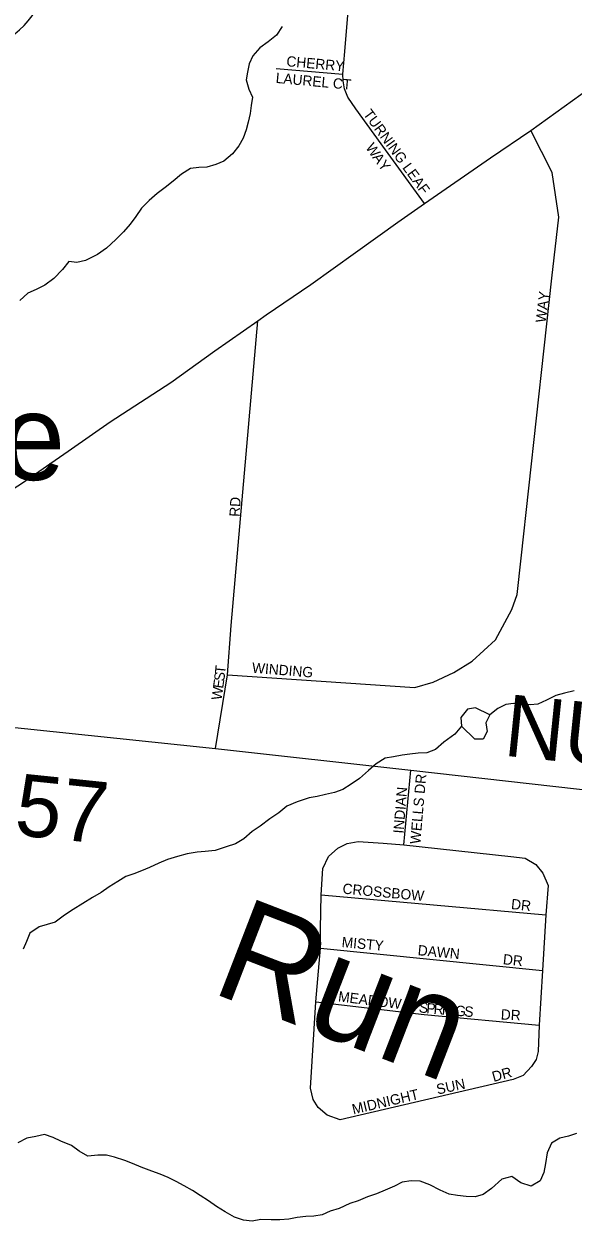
# Model space of a CAD drawing. Extents: x 0 to 1064, y 0 to 440.
# Drawn here: x 232.81 to 240.89, y 124.33 to 141.96 of the extents above; entities that cross this region are included whole.
import ezdxf

# ---------------------------------------------------------------- set-up
doc = ezdxf.new("R2010")
doc.units = 0
for name, color, linetype in [('GM_X_Minor_River', 7, 'Continuous'), ('GM_X_Minor_River_Text', 7, 'Continuous'), ('GM_X_State_Shield', 7, 'Continuous'), ('GM_X_Township_Road', 7, 'Continuous'), ('GM_X_Township_Road_Text', 7, 'Continuous'), ('GM_X_Township_Subdivision', 7, 'Continuous'), ('GM_X_Township_Subdivision_Text', 7, 'Continuous'), ('GM_X_Unincorporated_Text', 7, 'Continuous'), ('GM_X_US_Route', 7, 'Continuous')]:
    doc.layers.add(name, color=color, linetype=linetype)

msp = doc.modelspace()

# ---------------------------------------------------------------- linework, layer by layer
at = {"layer": 'GM_X_Minor_River'}
for points in [[(236.607, 141.922), (236.526, 141.796), (236.403, 141.695), (236.28, 141.606), (236.174, 141.492), (236.124, 141.371), (236.097, 141.25), (236.077, 141.135), (236.118, 141.001), (236.17, 140.884), (236.15, 140.757), (236.136, 140.642), (236.109, 140.515), (236.077, 140.4), (236.033, 140.279), (235.97, 140.165), (235.877, 140.045), (235.747, 139.937), (235.631, 139.891), (235.496, 139.85), (235.381, 139.846), (235.259, 139.83), (235.124, 139.747), (235.001, 139.645), (234.883, 139.55), (234.766, 139.461), (234.649, 139.359), (234.538, 139.246), (234.451, 139.126), (234.37, 139.011), (234.271, 138.898), (234.159, 138.784), (234.023, 138.659), (233.888, 138.563), (233.71, 138.475), (233.582, 138.447), (233.467, 138.461), (233.374, 138.341), (233.244, 138.209), (233.115, 138.114), (232.986, 138.049), (232.863, 137.996), (232.746, 137.889)], [(240.906, 132.139), (240.765, 132.105), (240.637, 132.071), (240.502, 132), (240.373, 131.941), (240.258, 131.931), (240.13, 131.939), (240.015, 131.953), (239.899, 131.937), (239.783, 131.878), (239.665, 131.782), (239.609, 131.668), (239.625, 131.54), (239.568, 131.425), (239.447, 131.427), (239.249, 131.619)], [(239.665, 131.782), (239.454, 131.889), (239.338, 131.867), (239.239, 131.747), (239.249, 131.619), (239.15, 131.499), (238.99, 131.38), (238.867, 131.273), (238.738, 131.226), (238.61, 131.222), (238.488, 131.206), (238.373, 131.189), (238.245, 131.167), (238.123, 131.145), (237.994, 131.062), (237.877, 130.966), (237.747, 130.847), (237.624, 130.764), (237.501, 130.687), (237.379, 130.64), (237.244, 130.612), (237.122, 130.583), (237.006, 130.561), (236.829, 130.503), (236.676, 130.439), (236.559, 130.343), (236.424, 130.254), (236.282, 130.147), (236.165, 130.064), (236.042, 129.957), (235.919, 129.886), (235.785, 129.839), (235.62, 129.787), (235.473, 129.771), (235.358, 129.761), (235.211, 129.739), (235.065, 129.699), (234.918, 129.652), (234.79, 129.6), (234.655, 129.535), (234.538, 129.488), (234.422, 129.442), (234.306, 129.401), (234.189, 129.33), (234.06, 129.253), (233.943, 129.17), (233.814, 129.093), (233.673, 129.004), (233.532, 128.915), (233.403, 128.832), (233.267, 128.731), (233.145, 128.696), (233.029, 128.662), (232.894, 128.567), (232.843, 128.446), (232.793, 128.331)], [(237.997, 124.731), (237.863, 124.684), (237.728, 124.626), (237.606, 124.585), (237.446, 124.515), (237.312, 124.474), (237.196, 124.422), (237.074, 124.399), (236.958, 124.395), (236.83, 124.379), (236.708, 124.356), (236.574, 124.346), (236.447, 124.348), (236.295, 124.351), (236.167, 124.329), (236.039, 124.343), (235.906, 124.387), (235.768, 124.462), (235.641, 124.543), (235.521, 124.624), (235.401, 124.705), (235.287, 124.78), (235.166, 124.849), (235.046, 124.911), (234.931, 124.968), (234.81, 125.018), (234.689, 125.063), (234.532, 125.12), (234.406, 125.177), (234.291, 125.221), (234.14, 125.272), (234.019, 125.298), (233.891, 125.3), (233.745, 125.284), (233.618, 125.359), (233.504, 125.44), (233.347, 125.503), (233.233, 125.56), (233.106, 125.605), (232.978, 125.576), (232.849, 125.548), (232.715, 125.483)], [(240.942, 125.62), (240.826, 125.579), (240.698, 125.551), (240.575, 125.474), (240.512, 125.335), (240.485, 125.177), (240.459, 125.044), (240.408, 124.923), (240.273, 124.84), (240.122, 124.891), (239.989, 124.985), (239.843, 124.944), (239.689, 124.807), (239.566, 124.718), (239.449, 124.683), (239.316, 124.692), (239.188, 124.706), (239.067, 124.726), (238.934, 124.783), (238.784, 124.864), (238.639, 124.915), (238.505, 124.923), (238.377, 124.901), (238.26, 124.842), (238.126, 124.783), (237.997, 124.731)]]:
    msp.add_lwpolyline(points, dxfattribs=at)
at = {"layer": 'GM_X_State_Shield'}
msp.add_arc((231.997, 142.707), 1.119, 292.3089, 8.9858, dxfattribs=at)
at = {"layer": 'GM_X_Township_Road'}
msp.add_lwpolyline([(230.356, 131.835), (232.293, 131.639), (235.626, 131.287), (238.5, 130.971), (242.378, 130.531), (242.925, 130.481)], dxfattribs=at)
at = {"layer": 'GM_X_Township_Subdivision'}
for points in [[(238.131, 140.106), (237.694, 140.708), (237.576, 140.884), (237.527, 141.003), (237.506, 141.12), (237.502, 141.219), (237.528, 141.555), (237.586, 142.206)], [(236.518, 141.306), (237.502, 141.219)], [(235.802, 132.375), (238.561, 132.185), (238.831, 132.267), (239.136, 132.409), (239.406, 132.577), (239.748, 132.888), (239.992, 133.336), (240.068, 133.555), (240.125, 134.09), (240.579, 138.218), (240.681, 139.114), (240.584, 139.772), (240.267, 140.389)], [(238.705, 139.316), (238.131, 140.106)], [(235.626, 131.287), (235.802, 132.375), (235.858, 133.098), (236.248, 137.588)], [(238.399, 129.869), (238.5, 130.971)], [(238.399, 129.869), (239.973, 129.697), (240.185, 129.671), (240.341, 129.58), (240.447, 129.451), (240.527, 129.273), (240.492, 128.841), (240.44, 128.018), (240.39, 127.214), (240.375, 126.827), (240.348, 126.706), (240.28, 126.604), (240.155, 126.471), (240.007, 126.414), (237.46, 125.819), (237.27, 125.887), (237.137, 126.001), (237.062, 126.118), (237.024, 126.285), (237.103, 127.555), (237.171, 128.348), (237.171, 128.632), (237.183, 129.132), (237.206, 129.523), (237.289, 129.697), (237.429, 129.822), (237.566, 129.887), (237.725, 129.917), (238.093, 129.894), (238.399, 129.869)], [(237.183, 129.132), (240.492, 128.841)], [(237.171, 128.348), (240.44, 128.018)], [(237.103, 127.555), (238.699, 127.37), (240.39, 127.214)]]:
    msp.add_lwpolyline(points, dxfattribs=at)
at = {"layer": 'GM_X_US_Route'}
for points in [[(236.374, 137.675), (237.032, 138.124), (237.687, 138.592), (238.311, 139.039), (238.705, 139.316), (239.676, 139.99), (240.267, 140.389), (241.253, 141.099)], [(233.816, 135.919), (234.076, 136.099), (234.969, 136.681), (235.615, 137.144), (236.248, 137.588), (236.374, 137.675)], [(232.461, 134.996), (232.77, 135.192), (233.456, 135.669), (233.816, 135.919)]]:
    msp.add_lwpolyline(points, dxfattribs=at)

# ---------------------------------------------------------------- texts
at = {"layer": 'GM_X_Minor_River_Text'}
msp.add_text('Run', height=1.5152, rotation=338.8719, dxfattribs=at).set_placement((235.532, 127.706))
at = {"layer": 'GM_X_Township_Road_Text'}
for s, rotation, p in [('NUNNER', 354.1259, (239.852, 131.185)), ('T-157', 354.0939, (230.834, 130.207))]:
    msp.add_text(s, height=0.9091, rotation=rotation, dxfattribs=at).set_placement(p)
at = {"layer": 'GM_X_Township_Subdivision_Text'}
for s, height, rotation, p in [('CHERRY', 0.1515, 354.8967, (236.665, 141.338)), ('LAUREL CT', 0.1515, 354.7376, (236.508, 141.092)), ('TURNING LEAF', 0.15152, 306.194, (237.793, 140.633)), ('W', 0.152, 304.2263, (237.83, 140.141)), ('A', 0.152, 305.7434, (237.93, 139.994)), ('Y', 0.152, 306.7861, (238.01, 139.883)), ('WAY', 0.1515, 83.0919, (240.488, 137.553)), ('RD', 0.1515, 86.989, (235.981, 134.698)), ('T', 0.152, 84.3253, (235.767, 132.383)), ('WINDING', 0.1515, 355.3884, (236.159, 132.405)), ('E', 0.152, 82.1797, (235.738, 132.166)), ('S', 0.152, 82.6168, (235.753, 132.273)), ('W', 0.152, 82.1742, (235.715, 131.994)), ('WELLS DR', 0.1515, 85.0298, (238.641, 129.876)), ('INDIAN', 0.1515, 85.3312, (238.394, 130.032)), ('CROSSBOW', 0.1515, 354.7376, (237.492, 129.152)), ('DR', 0.1515, 353.9946, (239.973, 128.925)), ('MISTY', 0.1515, 354.6883, (237.479, 128.365)), ('DAWN', 0.1515, 354.6097, (238.599, 128.245)), ('DR', 0.1515, 353.9934, (239.853, 128.112)), ('MEADOW', 0.1515, 352.8758, (237.426, 127.565)), ('S', 0.152, 352.7394, (238.614, 127.405)), ('P', 0.152, 354.885, (238.726, 127.391)), ('R', 0.152, 355.2101, (238.833, 127.381)), ('I', 0.152, 355.2295, (238.953, 127.371)), ('N', 0.152, 355.2407, (239.019, 127.365)), ('G', 0.152, 355.2291, (239.152, 127.354)), ('S', 0.152, 355.2533, (239.285, 127.343)), ('DR', 0.1515, 356.9776, (239.824, 127.298)), ('SUN', 0.1515, 12.1988, (238.897, 126.191)), ('DR', 0.1515, 15.5147, (239.722, 126.377)), ('MIDNIGHT', 0.1515, 13.2425, (237.656, 125.898))]:
    msp.add_text(s, height=height, rotation=rotation, dxfattribs=at).set_placement(p)
at = {"layer": 'GM_X_Unincorporated_Text'}
msp.add_text('Hopkinsville', height=1.26364, rotation=0, dxfattribs=at).set_placement((224.396, 135.243))

doc.saveas('drawing.dxf')
